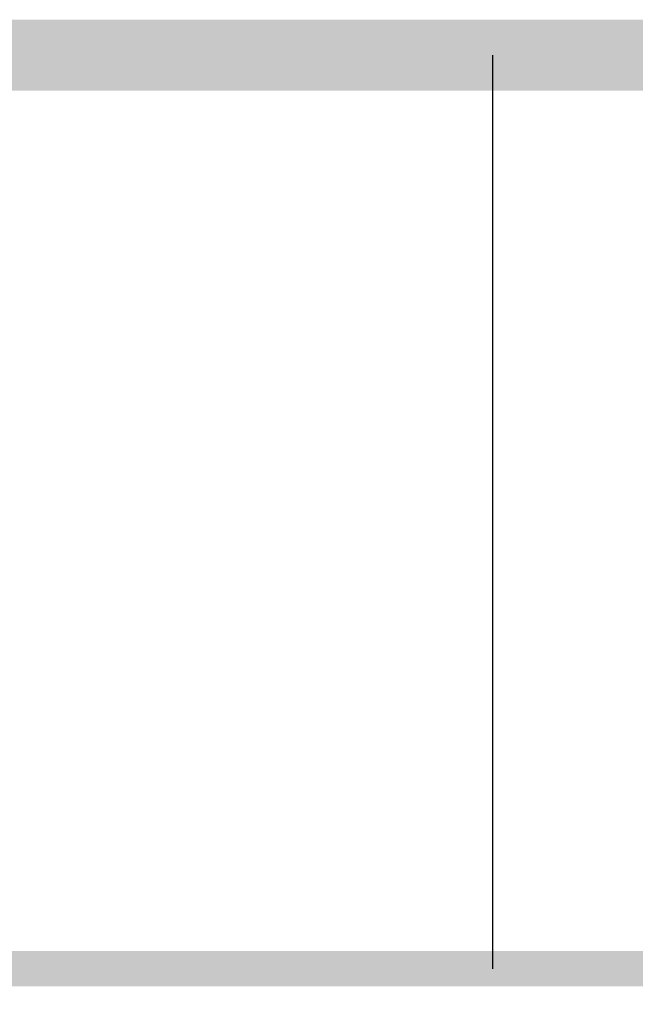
# Model space of a CAD drawing. Extents: x -2 to 113, y -136 to 16.
# Tile 338 of 541: x 20.47 to 22.26, y 7.49 to 10.35. Entities that reach past the tile are written whole.
import ezdxf

# ---------------------------------------------------------------- set-up
doc = ezdxf.new("R2010")
doc.units = 0
doc.header["$MEASUREMENT"] = 0
doc.linetypes.add('SOLID', pattern=[0])
doc.layers.get('0').update_dxf_attribs({"linetype": 'SOLID'})
for name, color, linetype in [('1', 7, 'SOLID'), ('10', 7, 'SOLID'), ('11', 7, 'SOLID'), ('12', 7, 'SOLID'), ('13', 7, 'SOLID'), ('14', 7, 'SOLID'), ('15', 7, 'SOLID'), ('16', 7, 'SOLID'), ('17', 7, 'SOLID'), ('18', 7, 'SOLID'), ('19', 7, 'SOLID'), ('2', 7, 'SOLID'), ('20', 7, 'SOLID'), ('21', 7, 'SOLID'), ('22', 7, 'SOLID'), ('23', 7, 'SOLID'), ('24', 7, 'SOLID'), ('25', 7, 'SOLID'), ('26', 7, 'SOLID'), ('27', 7, 'SOLID'), ('28', 7, 'SOLID'), ('29', 7, 'SOLID'), ('3', 7, 'SOLID'), ('30', 7, 'SOLID'), ('31', 7, 'SOLID'), ('32', 7, 'SOLID'), ('33', 7, 'SOLID'), ('34', 7, 'SOLID'), ('35', 7, 'SOLID'), ('36', 7, 'SOLID'), ('37', 7, 'SOLID'), ('38', 7, 'SOLID'), ('39', 7, 'SOLID'), ('4', 7, 'SOLID'), ('40', 7, 'SOLID'), ('41', 7, 'SOLID'), ('42', 7, 'SOLID'), ('43', 7, 'SOLID'), ('44', 7, 'SOLID'), ('45', 7, 'SOLID'), ('46', 7, 'SOLID'), ('47', 7, 'SOLID'), ('48', 7, 'SOLID'), ('49', 7, 'SOLID'), ('5', 7, 'SOLID'), ('50', 7, 'SOLID'), ('51', 7, 'SOLID'), ('52', 7, 'SOLID'), ('53', 7, 'SOLID'), ('54', 7, 'SOLID'), ('55', 7, 'SOLID'), ('56', 7, 'SOLID'), ('57', 7, 'SOLID'), ('58', 7, 'SOLID'), ('59', 7, 'SOLID'), ('6', 7, 'SOLID'), ('60', 7, 'SOLID'), ('61', 7, 'SOLID'), ('62', 7, 'SOLID'), ('63', 7, 'SOLID'), ('64', 7, 'SOLID'), ('65', 7, 'SOLID'), ('66', 7, 'SOLID'), ('67', 7, 'SOLID'), ('68', 7, 'SOLID'), ('7', 7, 'SOLID'), ('8', 7, 'SOLID'), ('9', 7, 'SOLID')]:
    doc.layers.add(name, color=color, linetype=linetype)

msp = doc.modelspace()

# ---------------------------------------------------------------- linework, layer by layer
at = {"color": 7, "linetype": 'SOLID'}
for points, const_width in [([(-0.2175, -125.6385), (111.5472, -125.6385), (111.5472, 10.2438), (-0.2175, 10.2438), (-0.2175, -125.6385)], 0.2059), ([(-0.2175, 7.5968), (111.5472, 7.5968)], 0.1029)]:
    msp.add_lwpolyline(points, dxfattribs=dict(at, const_width=const_width))
msp.add_lwpolyline([(21.8413, 10.2438), (21.8413, 7.5968)], dxfattribs=at)
at = {"layer": '1', "color": 7, "linetype": 'SOLID'}
for points, const_width in [([(-0.2175, -125.6385), (111.5472, -125.6385), (111.5472, 10.2438), (-0.2175, 10.2438), (-0.2175, -125.6385)], 0.2059), ([(-0.2175, 7.5968), (111.5472, 7.5968)], 0.1029)]:
    msp.add_lwpolyline(points, dxfattribs=dict(at, const_width=const_width))
msp.add_lwpolyline([(21.8413, 10.2438), (21.8413, 7.5968)], dxfattribs=at)
at = {"layer": '10', "color": 7, "linetype": 'SOLID'}
for points, const_width in [([(-0.2175, -125.6385), (111.5472, -125.6385), (111.5472, 10.2438), (-0.2175, 10.2438), (-0.2175, -125.6385)], 0.2059), ([(-0.2175, 7.5968), (111.5472, 7.5968)], 0.1029)]:
    msp.add_lwpolyline(points, dxfattribs=dict(at, const_width=const_width))
msp.add_lwpolyline([(21.8413, 10.2438), (21.8413, 7.5968)], dxfattribs=at)
at = {"layer": '11', "color": 7, "linetype": 'SOLID'}
for points, const_width in [([(-0.2175, -125.6385), (111.5472, -125.6385), (111.5472, 10.2438), (-0.2175, 10.2438), (-0.2175, -125.6385)], 0.2059), ([(-0.2175, 7.5968), (111.5472, 7.5968)], 0.1029)]:
    msp.add_lwpolyline(points, dxfattribs=dict(at, const_width=const_width))
msp.add_lwpolyline([(21.8413, 10.2438), (21.8413, 7.5968)], dxfattribs=at)
at = {"layer": '12', "color": 7, "linetype": 'SOLID'}
for points, const_width in [([(-0.2175, -125.6385), (111.5472, -125.6385), (111.5472, 10.2438), (-0.2175, 10.2438), (-0.2175, -125.6385)], 0.2059), ([(-0.2175, 7.5968), (111.5472, 7.5968)], 0.1029)]:
    msp.add_lwpolyline(points, dxfattribs=dict(at, const_width=const_width))
msp.add_lwpolyline([(21.8413, 10.2438), (21.8413, 7.5968)], dxfattribs=at)
at = {"layer": '13', "color": 7, "linetype": 'SOLID'}
for points, const_width in [([(-0.2175, -125.6385), (111.5472, -125.6385), (111.5472, 10.2438), (-0.2175, 10.2438), (-0.2175, -125.6385)], 0.2059), ([(-0.2175, 7.5968), (111.5472, 7.5968)], 0.1029)]:
    msp.add_lwpolyline(points, dxfattribs=dict(at, const_width=const_width))
msp.add_lwpolyline([(21.8413, 10.2438), (21.8413, 7.5968)], dxfattribs=at)
at = {"layer": '14', "color": 7, "linetype": 'SOLID'}
for points, const_width in [([(-0.2175, -125.6385), (111.5472, -125.6385), (111.5472, 10.2438), (-0.2175, 10.2438), (-0.2175, -125.6385)], 0.2059), ([(-0.2175, 7.5968), (111.5472, 7.5968)], 0.1029)]:
    msp.add_lwpolyline(points, dxfattribs=dict(at, const_width=const_width))
msp.add_lwpolyline([(21.8413, 10.2438), (21.8413, 7.5968)], dxfattribs=at)
at = {"layer": '15', "color": 7, "linetype": 'SOLID'}
for points, const_width in [([(-0.2175, -125.6385), (111.5472, -125.6385), (111.5472, 10.2438), (-0.2175, 10.2438), (-0.2175, -125.6385)], 0.2059), ([(-0.2175, 7.5968), (111.5472, 7.5968)], 0.1029)]:
    msp.add_lwpolyline(points, dxfattribs=dict(at, const_width=const_width))
msp.add_lwpolyline([(21.8413, 10.2438), (21.8413, 7.5968)], dxfattribs=at)
at = {"layer": '16', "color": 7, "linetype": 'SOLID'}
for points, const_width in [([(-0.2175, -125.6385), (111.5472, -125.6385), (111.5472, 10.2438), (-0.2175, 10.2438), (-0.2175, -125.6385)], 0.2059), ([(-0.2175, 7.5968), (111.5472, 7.5968)], 0.1029)]:
    msp.add_lwpolyline(points, dxfattribs=dict(at, const_width=const_width))
msp.add_lwpolyline([(21.8413, 10.2438), (21.8413, 7.5968)], dxfattribs=at)
at = {"layer": '17', "color": 7, "linetype": 'SOLID'}
for points, const_width in [([(-0.2175, -125.6385), (111.5472, -125.6385), (111.5472, 10.2438), (-0.2175, 10.2438), (-0.2175, -125.6385)], 0.2059), ([(-0.2175, 7.5968), (111.5472, 7.5968)], 0.1029)]:
    msp.add_lwpolyline(points, dxfattribs=dict(at, const_width=const_width))
msp.add_lwpolyline([(21.8413, 10.2438), (21.8413, 7.5968)], dxfattribs=at)
at = {"layer": '18', "color": 7, "linetype": 'SOLID'}
for points, const_width in [([(-0.2175, -125.6385), (111.5472, -125.6385), (111.5472, 10.2438), (-0.2175, 10.2438), (-0.2175, -125.6385)], 0.2059), ([(-0.2175, 7.5968), (111.5472, 7.5968)], 0.1029)]:
    msp.add_lwpolyline(points, dxfattribs=dict(at, const_width=const_width))
msp.add_lwpolyline([(21.8413, 10.2438), (21.8413, 7.5968)], dxfattribs=at)
at = {"layer": '19', "color": 7, "linetype": 'SOLID'}
for points, const_width in [([(-0.2175, -125.6385), (111.5472, -125.6385), (111.5472, 10.2438), (-0.2175, 10.2438), (-0.2175, -125.6385)], 0.2059), ([(-0.2175, 7.5968), (111.5472, 7.5968)], 0.1029)]:
    msp.add_lwpolyline(points, dxfattribs=dict(at, const_width=const_width))
msp.add_lwpolyline([(21.8413, 10.2438), (21.8413, 7.5968)], dxfattribs=at)
at = {"layer": '2', "color": 7, "linetype": 'SOLID'}
for points, const_width in [([(-0.2175, -125.6385), (111.5472, -125.6385), (111.5472, 10.2438), (-0.2175, 10.2438), (-0.2175, -125.6385)], 0.2059), ([(-0.2175, 7.5968), (111.5472, 7.5968)], 0.1029)]:
    msp.add_lwpolyline(points, dxfattribs=dict(at, const_width=const_width))
msp.add_lwpolyline([(21.8413, 10.2438), (21.8413, 7.5968)], dxfattribs=at)
at = {"layer": '20', "color": 7, "linetype": 'SOLID'}
for points, const_width in [([(-0.2175, -125.6385), (111.5472, -125.6385), (111.5472, 10.2438), (-0.2175, 10.2438), (-0.2175, -125.6385)], 0.2059), ([(-0.2175, 7.5968), (111.5472, 7.5968)], 0.1029)]:
    msp.add_lwpolyline(points, dxfattribs=dict(at, const_width=const_width))
msp.add_lwpolyline([(21.8413, 10.2438), (21.8413, 7.5968)], dxfattribs=at)
at = {"layer": '21', "color": 7, "linetype": 'SOLID'}
for points, const_width in [([(-0.2175, -125.6385), (111.5472, -125.6385), (111.5472, 10.2438), (-0.2175, 10.2438), (-0.2175, -125.6385)], 0.2059), ([(-0.2175, 7.5968), (111.5472, 7.5968)], 0.1029)]:
    msp.add_lwpolyline(points, dxfattribs=dict(at, const_width=const_width))
msp.add_lwpolyline([(21.8413, 10.2438), (21.8413, 7.5968)], dxfattribs=at)
at = {"layer": '22', "color": 7, "linetype": 'SOLID'}
for points, const_width in [([(-0.2175, -125.6385), (111.5472, -125.6385), (111.5472, 10.2438), (-0.2175, 10.2438), (-0.2175, -125.6385)], 0.2059), ([(-0.2175, 7.5968), (111.5472, 7.5968)], 0.1029)]:
    msp.add_lwpolyline(points, dxfattribs=dict(at, const_width=const_width))
msp.add_lwpolyline([(21.8413, 10.2438), (21.8413, 7.5968)], dxfattribs=at)
at = {"layer": '23', "color": 7, "linetype": 'SOLID'}
for points, const_width in [([(-0.2175, -125.6385), (111.5472, -125.6385), (111.5472, 10.2438), (-0.2175, 10.2438), (-0.2175, -125.6385)], 0.2059), ([(-0.2175, 7.5968), (111.5472, 7.5968)], 0.1029)]:
    msp.add_lwpolyline(points, dxfattribs=dict(at, const_width=const_width))
msp.add_lwpolyline([(21.8413, 10.2438), (21.8413, 7.5968)], dxfattribs=at)
at = {"layer": '24', "color": 7, "linetype": 'SOLID'}
for points, const_width in [([(-0.2175, -125.6385), (111.5472, -125.6385), (111.5472, 10.2438), (-0.2175, 10.2438), (-0.2175, -125.6385)], 0.2059), ([(-0.2175, 7.5968), (111.5472, 7.5968)], 0.1029)]:
    msp.add_lwpolyline(points, dxfattribs=dict(at, const_width=const_width))
msp.add_lwpolyline([(21.8413, 10.2438), (21.8413, 7.5968)], dxfattribs=at)
at = {"layer": '25', "color": 7, "linetype": 'SOLID'}
for points, const_width in [([(-0.2175, -125.6385), (111.5472, -125.6385), (111.5472, 10.2438), (-0.2175, 10.2438), (-0.2175, -125.6385)], 0.2059), ([(-0.2175, 7.5968), (111.5472, 7.5968)], 0.1029)]:
    msp.add_lwpolyline(points, dxfattribs=dict(at, const_width=const_width))
msp.add_lwpolyline([(21.8413, 10.2438), (21.8413, 7.5968)], dxfattribs=at)
at = {"layer": '26', "color": 7, "linetype": 'SOLID'}
for points, const_width in [([(-0.2175, -125.6385), (111.5472, -125.6385), (111.5472, 10.2438), (-0.2175, 10.2438), (-0.2175, -125.6385)], 0.2059), ([(-0.2175, 7.5968), (111.5472, 7.5968)], 0.1029)]:
    msp.add_lwpolyline(points, dxfattribs=dict(at, const_width=const_width))
msp.add_lwpolyline([(21.8413, 10.2438), (21.8413, 7.5968)], dxfattribs=at)
at = {"layer": '27', "color": 7, "linetype": 'SOLID'}
for points, const_width in [([(-0.2175, -125.6385), (111.5472, -125.6385), (111.5472, 10.2438), (-0.2175, 10.2438), (-0.2175, -125.6385)], 0.2059), ([(-0.2175, 7.5968), (111.5472, 7.5968)], 0.1029)]:
    msp.add_lwpolyline(points, dxfattribs=dict(at, const_width=const_width))
msp.add_lwpolyline([(21.8413, 10.2438), (21.8413, 7.5968)], dxfattribs=at)
at = {"layer": '28', "color": 7, "linetype": 'SOLID'}
for points, const_width in [([(-0.2175, -125.6385), (111.5472, -125.6385), (111.5472, 10.2438), (-0.2175, 10.2438), (-0.2175, -125.6385)], 0.2059), ([(-0.2175, 7.5968), (111.5472, 7.5968)], 0.1029)]:
    msp.add_lwpolyline(points, dxfattribs=dict(at, const_width=const_width))
msp.add_lwpolyline([(21.8413, 10.2438), (21.8413, 7.5968)], dxfattribs=at)
at = {"layer": '29', "color": 7, "linetype": 'SOLID'}
for points, const_width in [([(-0.2175, -125.6385), (111.5472, -125.6385), (111.5472, 10.2438), (-0.2175, 10.2438), (-0.2175, -125.6385)], 0.2059), ([(-0.2175, 7.5968), (111.5472, 7.5968)], 0.1029)]:
    msp.add_lwpolyline(points, dxfattribs=dict(at, const_width=const_width))
msp.add_lwpolyline([(21.8413, 10.2438), (21.8413, 7.5968)], dxfattribs=at)
at = {"layer": '3', "color": 7, "linetype": 'SOLID'}
for points, const_width in [([(-0.2175, -125.6385), (111.5472, -125.6385), (111.5472, 10.2438), (-0.2175, 10.2438), (-0.2175, -125.6385)], 0.2059), ([(-0.2175, 7.5968), (111.5472, 7.5968)], 0.1029)]:
    msp.add_lwpolyline(points, dxfattribs=dict(at, const_width=const_width))
msp.add_lwpolyline([(21.8413, 10.2438), (21.8413, 7.5968)], dxfattribs=at)
at = {"layer": '30', "color": 7, "linetype": 'SOLID'}
for points, const_width in [([(-0.2175, -125.6385), (111.5472, -125.6385), (111.5472, 10.2438), (-0.2175, 10.2438), (-0.2175, -125.6385)], 0.2059), ([(-0.2175, 7.5968), (111.5472, 7.5968)], 0.1029)]:
    msp.add_lwpolyline(points, dxfattribs=dict(at, const_width=const_width))
msp.add_lwpolyline([(21.8413, 10.2438), (21.8413, 7.5968)], dxfattribs=at)
at = {"layer": '31', "color": 7, "linetype": 'SOLID'}
for points, const_width in [([(-0.2175, -125.6385), (111.5472, -125.6385), (111.5472, 10.2438), (-0.2175, 10.2438), (-0.2175, -125.6385)], 0.2059), ([(-0.2175, 7.5968), (111.5472, 7.5968)], 0.1029)]:
    msp.add_lwpolyline(points, dxfattribs=dict(at, const_width=const_width))
msp.add_lwpolyline([(21.8413, 10.2438), (21.8413, 7.5968)], dxfattribs=at)
at = {"layer": '32', "color": 7, "linetype": 'SOLID'}
for points, const_width in [([(-0.2175, -125.6385), (111.5472, -125.6385), (111.5472, 10.2438), (-0.2175, 10.2438), (-0.2175, -125.6385)], 0.2059), ([(-0.2175, 7.5968), (111.5472, 7.5968)], 0.1029)]:
    msp.add_lwpolyline(points, dxfattribs=dict(at, const_width=const_width))
msp.add_lwpolyline([(21.8413, 10.2438), (21.8413, 7.5968)], dxfattribs=at)
at = {"layer": '33', "color": 7, "linetype": 'SOLID'}
for points, const_width in [([(-0.2175, -125.6385), (111.5472, -125.6385), (111.5472, 10.2438), (-0.2175, 10.2438), (-0.2175, -125.6385)], 0.2059), ([(-0.2175, 7.5968), (111.5472, 7.5968)], 0.1029)]:
    msp.add_lwpolyline(points, dxfattribs=dict(at, const_width=const_width))
msp.add_lwpolyline([(21.8413, 10.2438), (21.8413, 7.5968)], dxfattribs=at)
at = {"layer": '34', "color": 7, "linetype": 'SOLID'}
for points, const_width in [([(-0.2175, -125.6385), (111.5472, -125.6385), (111.5472, 10.2438), (-0.2175, 10.2438), (-0.2175, -125.6385)], 0.2059), ([(-0.2175, 7.5968), (111.5472, 7.5968)], 0.1029)]:
    msp.add_lwpolyline(points, dxfattribs=dict(at, const_width=const_width))
msp.add_lwpolyline([(21.8413, 10.2438), (21.8413, 7.5968)], dxfattribs=at)
at = {"layer": '35', "color": 7, "linetype": 'SOLID'}
for points, const_width in [([(-0.2175, -125.6385), (111.5472, -125.6385), (111.5472, 10.2438), (-0.2175, 10.2438), (-0.2175, -125.6385)], 0.2059), ([(-0.2175, 7.5968), (111.5472, 7.5968)], 0.1029)]:
    msp.add_lwpolyline(points, dxfattribs=dict(at, const_width=const_width))
msp.add_lwpolyline([(21.8413, 10.2438), (21.8413, 7.5968)], dxfattribs=at)
at = {"layer": '36', "color": 7, "linetype": 'SOLID'}
for points, const_width in [([(-0.2175, -125.6385), (111.5472, -125.6385), (111.5472, 10.2438), (-0.2175, 10.2438), (-0.2175, -125.6385)], 0.2059), ([(-0.2175, 7.5968), (111.5472, 7.5968)], 0.1029)]:
    msp.add_lwpolyline(points, dxfattribs=dict(at, const_width=const_width))
msp.add_lwpolyline([(21.8413, 10.2438), (21.8413, 7.5968)], dxfattribs=at)
at = {"layer": '37', "color": 7, "linetype": 'SOLID'}
for points, const_width in [([(-0.2175, -125.6385), (111.5472, -125.6385), (111.5472, 10.2438), (-0.2175, 10.2438), (-0.2175, -125.6385)], 0.2059), ([(-0.2175, 7.5968), (111.5472, 7.5968)], 0.1029)]:
    msp.add_lwpolyline(points, dxfattribs=dict(at, const_width=const_width))
msp.add_lwpolyline([(21.8413, 10.2438), (21.8413, 7.5968)], dxfattribs=at)
at = {"layer": '38', "color": 7, "linetype": 'SOLID'}
for points, const_width in [([(-0.2175, -125.6385), (111.5472, -125.6385), (111.5472, 10.2438), (-0.2175, 10.2438), (-0.2175, -125.6385)], 0.2059), ([(-0.2175, 7.5968), (111.5472, 7.5968)], 0.1029)]:
    msp.add_lwpolyline(points, dxfattribs=dict(at, const_width=const_width))
msp.add_lwpolyline([(21.8413, 10.2438), (21.8413, 7.5968)], dxfattribs=at)
at = {"layer": '39', "color": 7, "linetype": 'SOLID'}
for points, const_width in [([(-0.2175, -125.6385), (111.5472, -125.6385), (111.5472, 10.2438), (-0.2175, 10.2438), (-0.2175, -125.6385)], 0.2059), ([(-0.2175, 7.5968), (111.5472, 7.5968)], 0.1029)]:
    msp.add_lwpolyline(points, dxfattribs=dict(at, const_width=const_width))
msp.add_lwpolyline([(21.8413, 10.2438), (21.8413, 7.5968)], dxfattribs=at)
at = {"layer": '4', "color": 7, "linetype": 'SOLID'}
for points, const_width in [([(-0.2175, -125.6385), (111.5472, -125.6385), (111.5472, 10.2438), (-0.2175, 10.2438), (-0.2175, -125.6385)], 0.2059), ([(-0.2175, 7.5968), (111.5472, 7.5968)], 0.1029)]:
    msp.add_lwpolyline(points, dxfattribs=dict(at, const_width=const_width))
msp.add_lwpolyline([(21.8413, 10.2438), (21.8413, 7.5968)], dxfattribs=at)
at = {"layer": '40', "color": 7, "linetype": 'SOLID'}
for points, const_width in [([(-0.2175, -125.6385), (111.5472, -125.6385), (111.5472, 10.2438), (-0.2175, 10.2438), (-0.2175, -125.6385)], 0.2059), ([(-0.2175, 7.5968), (111.5472, 7.5968)], 0.1029)]:
    msp.add_lwpolyline(points, dxfattribs=dict(at, const_width=const_width))
msp.add_lwpolyline([(21.8413, 10.2438), (21.8413, 7.5968)], dxfattribs=at)
at = {"layer": '41', "color": 7, "linetype": 'SOLID'}
for points, const_width in [([(-0.2175, -125.6385), (111.5472, -125.6385), (111.5472, 10.2438), (-0.2175, 10.2438), (-0.2175, -125.6385)], 0.2059), ([(-0.2175, 7.5968), (111.5472, 7.5968)], 0.1029)]:
    msp.add_lwpolyline(points, dxfattribs=dict(at, const_width=const_width))
msp.add_lwpolyline([(21.8413, 10.2438), (21.8413, 7.5968)], dxfattribs=at)
at = {"layer": '42', "color": 7, "linetype": 'SOLID'}
for points, const_width in [([(-0.2175, -125.6385), (111.5472, -125.6385), (111.5472, 10.2438), (-0.2175, 10.2438), (-0.2175, -125.6385)], 0.2059), ([(-0.2175, 7.5968), (111.5472, 7.5968)], 0.1029)]:
    msp.add_lwpolyline(points, dxfattribs=dict(at, const_width=const_width))
msp.add_lwpolyline([(21.8413, 10.2438), (21.8413, 7.5968)], dxfattribs=at)
at = {"layer": '43', "color": 7, "linetype": 'SOLID'}
for points, const_width in [([(-0.2175, -125.6385), (111.5472, -125.6385), (111.5472, 10.2438), (-0.2175, 10.2438), (-0.2175, -125.6385)], 0.2059), ([(-0.2175, 7.5968), (111.5472, 7.5968)], 0.1029)]:
    msp.add_lwpolyline(points, dxfattribs=dict(at, const_width=const_width))
msp.add_lwpolyline([(21.8413, 10.2438), (21.8413, 7.5968)], dxfattribs=at)
at = {"layer": '44', "color": 7, "linetype": 'SOLID'}
for points, const_width in [([(-0.2175, -125.6385), (111.5472, -125.6385), (111.5472, 10.2438), (-0.2175, 10.2438), (-0.2175, -125.6385)], 0.2059), ([(-0.2175, 7.5968), (111.5472, 7.5968)], 0.1029)]:
    msp.add_lwpolyline(points, dxfattribs=dict(at, const_width=const_width))
msp.add_lwpolyline([(21.8413, 10.2438), (21.8413, 7.5968)], dxfattribs=at)
at = {"layer": '45', "color": 7, "linetype": 'SOLID'}
for points, const_width in [([(-0.2175, -125.6385), (111.5472, -125.6385), (111.5472, 10.2438), (-0.2175, 10.2438), (-0.2175, -125.6385)], 0.2059), ([(-0.2175, 7.5968), (111.5472, 7.5968)], 0.1029)]:
    msp.add_lwpolyline(points, dxfattribs=dict(at, const_width=const_width))
msp.add_lwpolyline([(21.8413, 10.2438), (21.8413, 7.5968)], dxfattribs=at)
at = {"layer": '46', "color": 7, "linetype": 'SOLID'}
for points, const_width in [([(-0.2175, -125.6385), (111.5472, -125.6385), (111.5472, 10.2438), (-0.2175, 10.2438), (-0.2175, -125.6385)], 0.2059), ([(-0.2175, 7.5968), (111.5472, 7.5968)], 0.1029)]:
    msp.add_lwpolyline(points, dxfattribs=dict(at, const_width=const_width))
msp.add_lwpolyline([(21.8413, 10.2438), (21.8413, 7.5968)], dxfattribs=at)
at = {"layer": '47', "color": 7, "linetype": 'SOLID'}
for points, const_width in [([(-0.2175, -125.6385), (111.5472, -125.6385), (111.5472, 10.2438), (-0.2175, 10.2438), (-0.2175, -125.6385)], 0.2059), ([(-0.2175, 7.5968), (111.5472, 7.5968)], 0.1029)]:
    msp.add_lwpolyline(points, dxfattribs=dict(at, const_width=const_width))
msp.add_lwpolyline([(21.8413, 10.2438), (21.8413, 7.5968)], dxfattribs=at)
at = {"layer": '48', "color": 7, "linetype": 'SOLID'}
for points, const_width in [([(-0.2175, -125.6385), (111.5472, -125.6385), (111.5472, 10.2438), (-0.2175, 10.2438), (-0.2175, -125.6385)], 0.2059), ([(-0.2175, 7.5968), (111.5472, 7.5968)], 0.1029)]:
    msp.add_lwpolyline(points, dxfattribs=dict(at, const_width=const_width))
msp.add_lwpolyline([(21.8413, 10.2438), (21.8413, 7.5968)], dxfattribs=at)
at = {"layer": '49', "color": 7, "linetype": 'SOLID'}
for points, const_width in [([(-0.2175, -125.6385), (111.5472, -125.6385), (111.5472, 10.2438), (-0.2175, 10.2438), (-0.2175, -125.6385)], 0.2059), ([(-0.2175, 7.5968), (111.5472, 7.5968)], 0.1029)]:
    msp.add_lwpolyline(points, dxfattribs=dict(at, const_width=const_width))
msp.add_lwpolyline([(21.8413, 10.2438), (21.8413, 7.5968)], dxfattribs=at)
at = {"layer": '5', "color": 7, "linetype": 'SOLID'}
for points, const_width in [([(-0.2175, -125.6385), (111.5472, -125.6385), (111.5472, 10.2438), (-0.2175, 10.2438), (-0.2175, -125.6385)], 0.2059), ([(-0.2175, 7.5968), (111.5472, 7.5968)], 0.1029)]:
    msp.add_lwpolyline(points, dxfattribs=dict(at, const_width=const_width))
msp.add_lwpolyline([(21.8413, 10.2438), (21.8413, 7.5968)], dxfattribs=at)
at = {"layer": '50', "color": 7, "linetype": 'SOLID'}
for points, const_width in [([(-0.2175, -125.6385), (111.5472, -125.6385), (111.5472, 10.2438), (-0.2175, 10.2438), (-0.2175, -125.6385)], 0.2059), ([(-0.2175, 7.5968), (111.5472, 7.5968)], 0.1029)]:
    msp.add_lwpolyline(points, dxfattribs=dict(at, const_width=const_width))
msp.add_lwpolyline([(21.8413, 10.2438), (21.8413, 7.5968)], dxfattribs=at)
at = {"layer": '51', "color": 7, "linetype": 'SOLID'}
for points, const_width in [([(-0.2175, -125.6385), (111.5472, -125.6385), (111.5472, 10.2438), (-0.2175, 10.2438), (-0.2175, -125.6385)], 0.2059), ([(-0.2175, 7.5968), (111.5472, 7.5968)], 0.1029)]:
    msp.add_lwpolyline(points, dxfattribs=dict(at, const_width=const_width))
msp.add_lwpolyline([(21.8413, 10.2438), (21.8413, 7.5968)], dxfattribs=at)
at = {"layer": '52', "color": 7, "linetype": 'SOLID'}
for points, const_width in [([(-0.2175, -125.6385), (111.5472, -125.6385), (111.5472, 10.2438), (-0.2175, 10.2438), (-0.2175, -125.6385)], 0.2059), ([(-0.2175, 7.5968), (111.5472, 7.5968)], 0.1029)]:
    msp.add_lwpolyline(points, dxfattribs=dict(at, const_width=const_width))
msp.add_lwpolyline([(21.8413, 10.2438), (21.8413, 7.5968)], dxfattribs=at)
at = {"layer": '53', "color": 7, "linetype": 'SOLID'}
for points, const_width in [([(-0.2175, -125.6385), (111.5472, -125.6385), (111.5472, 10.2438), (-0.2175, 10.2438), (-0.2175, -125.6385)], 0.2059), ([(-0.2175, 7.5968), (111.5472, 7.5968)], 0.1029)]:
    msp.add_lwpolyline(points, dxfattribs=dict(at, const_width=const_width))
msp.add_lwpolyline([(21.8413, 10.2438), (21.8413, 7.5968)], dxfattribs=at)
at = {"layer": '54', "color": 7, "linetype": 'SOLID'}
for points, const_width in [([(-0.2175, -125.6385), (111.5472, -125.6385), (111.5472, 10.2438), (-0.2175, 10.2438), (-0.2175, -125.6385)], 0.2059), ([(-0.2175, 7.5968), (111.5472, 7.5968)], 0.1029)]:
    msp.add_lwpolyline(points, dxfattribs=dict(at, const_width=const_width))
msp.add_lwpolyline([(21.8413, 10.2438), (21.8413, 7.5968)], dxfattribs=at)
at = {"layer": '55', "color": 7, "linetype": 'SOLID'}
for points, const_width in [([(-0.2175, -125.6385), (111.5472, -125.6385), (111.5472, 10.2438), (-0.2175, 10.2438), (-0.2175, -125.6385)], 0.2059), ([(-0.2175, 7.5968), (111.5472, 7.5968)], 0.1029)]:
    msp.add_lwpolyline(points, dxfattribs=dict(at, const_width=const_width))
msp.add_lwpolyline([(21.8413, 10.2438), (21.8413, 7.5968)], dxfattribs=at)
at = {"layer": '56', "color": 7, "linetype": 'SOLID'}
for points, const_width in [([(-0.2175, -125.6385), (111.5472, -125.6385), (111.5472, 10.2438), (-0.2175, 10.2438), (-0.2175, -125.6385)], 0.2059), ([(-0.2175, 7.5968), (111.5472, 7.5968)], 0.1029)]:
    msp.add_lwpolyline(points, dxfattribs=dict(at, const_width=const_width))
msp.add_lwpolyline([(21.8413, 10.2438), (21.8413, 7.5968)], dxfattribs=at)
at = {"layer": '57', "color": 7, "linetype": 'SOLID'}
for points, const_width in [([(-0.2175, -125.6385), (111.5472, -125.6385), (111.5472, 10.2438), (-0.2175, 10.2438), (-0.2175, -125.6385)], 0.2059), ([(-0.2175, 7.5968), (111.5472, 7.5968)], 0.1029)]:
    msp.add_lwpolyline(points, dxfattribs=dict(at, const_width=const_width))
msp.add_lwpolyline([(21.8413, 10.2438), (21.8413, 7.5968)], dxfattribs=at)
at = {"layer": '58', "color": 7, "linetype": 'SOLID'}
for points, const_width in [([(-0.2175, -125.6385), (111.5472, -125.6385), (111.5472, 10.2438), (-0.2175, 10.2438), (-0.2175, -125.6385)], 0.2059), ([(-0.2175, 7.5968), (111.5472, 7.5968)], 0.1029)]:
    msp.add_lwpolyline(points, dxfattribs=dict(at, const_width=const_width))
msp.add_lwpolyline([(21.8413, 10.2438), (21.8413, 7.5968)], dxfattribs=at)
at = {"layer": '59', "color": 7, "linetype": 'SOLID'}
for points, const_width in [([(-0.2175, -125.6385), (111.5472, -125.6385), (111.5472, 10.2438), (-0.2175, 10.2438), (-0.2175, -125.6385)], 0.2059), ([(-0.2175, 7.5968), (111.5472, 7.5968)], 0.1029)]:
    msp.add_lwpolyline(points, dxfattribs=dict(at, const_width=const_width))
msp.add_lwpolyline([(21.8413, 10.2438), (21.8413, 7.5968)], dxfattribs=at)
at = {"layer": '6', "color": 7, "linetype": 'SOLID'}
for points, const_width in [([(-0.2175, -125.6385), (111.5472, -125.6385), (111.5472, 10.2438), (-0.2175, 10.2438), (-0.2175, -125.6385)], 0.2059), ([(-0.2175, 7.5968), (111.5472, 7.5968)], 0.1029)]:
    msp.add_lwpolyline(points, dxfattribs=dict(at, const_width=const_width))
msp.add_lwpolyline([(21.8413, 10.2438), (21.8413, 7.5968)], dxfattribs=at)
at = {"layer": '60', "color": 7, "linetype": 'SOLID'}
for points, const_width in [([(-0.2175, -125.6385), (111.5472, -125.6385), (111.5472, 10.2438), (-0.2175, 10.2438), (-0.2175, -125.6385)], 0.2059), ([(-0.2175, 7.5968), (111.5472, 7.5968)], 0.1029)]:
    msp.add_lwpolyline(points, dxfattribs=dict(at, const_width=const_width))
msp.add_lwpolyline([(21.8413, 10.2438), (21.8413, 7.5968)], dxfattribs=at)
at = {"layer": '61', "color": 7, "linetype": 'SOLID'}
for points, const_width in [([(-0.2175, -125.6385), (111.5472, -125.6385), (111.5472, 10.2438), (-0.2175, 10.2438), (-0.2175, -125.6385)], 0.2059), ([(-0.2175, 7.5968), (111.5472, 7.5968)], 0.1029)]:
    msp.add_lwpolyline(points, dxfattribs=dict(at, const_width=const_width))
msp.add_lwpolyline([(21.8413, 10.2438), (21.8413, 7.5968)], dxfattribs=at)
at = {"layer": '62', "color": 7, "linetype": 'SOLID'}
for points, const_width in [([(-0.2175, -125.6385), (111.5472, -125.6385), (111.5472, 10.2438), (-0.2175, 10.2438), (-0.2175, -125.6385)], 0.2059), ([(-0.2175, 7.5968), (111.5472, 7.5968)], 0.1029)]:
    msp.add_lwpolyline(points, dxfattribs=dict(at, const_width=const_width))
msp.add_lwpolyline([(21.8413, 10.2438), (21.8413, 7.5968)], dxfattribs=at)
at = {"layer": '63', "color": 7, "linetype": 'SOLID'}
for points, const_width in [([(-0.2175, -125.6385), (111.5472, -125.6385), (111.5472, 10.2438), (-0.2175, 10.2438), (-0.2175, -125.6385)], 0.2059), ([(-0.2175, 7.5968), (111.5472, 7.5968)], 0.1029)]:
    msp.add_lwpolyline(points, dxfattribs=dict(at, const_width=const_width))
msp.add_lwpolyline([(21.8413, 10.2438), (21.8413, 7.5968)], dxfattribs=at)
at = {"layer": '64', "color": 7, "linetype": 'SOLID'}
for points, const_width in [([(-0.2175, -125.6385), (111.5472, -125.6385), (111.5472, 10.2438), (-0.2175, 10.2438), (-0.2175, -125.6385)], 0.2059), ([(-0.2175, 7.5968), (111.5472, 7.5968)], 0.1029)]:
    msp.add_lwpolyline(points, dxfattribs=dict(at, const_width=const_width))
msp.add_lwpolyline([(21.8413, 10.2438), (21.8413, 7.5968)], dxfattribs=at)
at = {"layer": '65', "color": 7, "linetype": 'SOLID'}
for points, const_width in [([(-0.2175, -125.6385), (111.5472, -125.6385), (111.5472, 10.2438), (-0.2175, 10.2438), (-0.2175, -125.6385)], 0.2059), ([(-0.2175, 7.5968), (111.5472, 7.5968)], 0.1029)]:
    msp.add_lwpolyline(points, dxfattribs=dict(at, const_width=const_width))
msp.add_lwpolyline([(21.8413, 10.2438), (21.8413, 7.5968)], dxfattribs=at)
at = {"layer": '66', "color": 7, "linetype": 'SOLID'}
for points, const_width in [([(-0.2175, -125.6385), (111.5472, -125.6385), (111.5472, 10.2438), (-0.2175, 10.2438), (-0.2175, -125.6385)], 0.2059), ([(-0.2175, 7.5968), (111.5472, 7.5968)], 0.1029)]:
    msp.add_lwpolyline(points, dxfattribs=dict(at, const_width=const_width))
msp.add_lwpolyline([(21.8413, 10.2438), (21.8413, 7.5968)], dxfattribs=at)
at = {"layer": '67', "color": 7, "linetype": 'SOLID'}
for points, const_width in [([(-0.2175, -125.6385), (111.5472, -125.6385), (111.5472, 10.2438), (-0.2175, 10.2438), (-0.2175, -125.6385)], 0.2059), ([(-0.2175, 7.5968), (111.5472, 7.5968)], 0.1029)]:
    msp.add_lwpolyline(points, dxfattribs=dict(at, const_width=const_width))
msp.add_lwpolyline([(21.8413, 10.2438), (21.8413, 7.5968)], dxfattribs=at)
at = {"layer": '68', "color": 7, "linetype": 'SOLID'}
for points, const_width in [([(-0.2175, -125.6385), (111.5472, -125.6385), (111.5472, 10.2438), (-0.2175, 10.2438), (-0.2175, -125.6385)], 0.2059), ([(-0.2175, 7.5968), (111.5472, 7.5968)], 0.1029)]:
    msp.add_lwpolyline(points, dxfattribs=dict(at, const_width=const_width))
msp.add_lwpolyline([(21.8413, 10.2438), (21.8413, 7.5968)], dxfattribs=at)
at = {"layer": '7', "color": 7, "linetype": 'SOLID'}
for points, const_width in [([(-0.2175, -125.6385), (111.5472, -125.6385), (111.5472, 10.2438), (-0.2175, 10.2438), (-0.2175, -125.6385)], 0.2059), ([(-0.2175, 7.5968), (111.5472, 7.5968)], 0.1029)]:
    msp.add_lwpolyline(points, dxfattribs=dict(at, const_width=const_width))
msp.add_lwpolyline([(21.8413, 10.2438), (21.8413, 7.5968)], dxfattribs=at)
at = {"layer": '8', "color": 7, "linetype": 'SOLID'}
for points, const_width in [([(-0.2175, -125.6385), (111.5472, -125.6385), (111.5472, 10.2438), (-0.2175, 10.2438), (-0.2175, -125.6385)], 0.2059), ([(-0.2175, 7.5968), (111.5472, 7.5968)], 0.1029)]:
    msp.add_lwpolyline(points, dxfattribs=dict(at, const_width=const_width))
msp.add_lwpolyline([(21.8413, 10.2438), (21.8413, 7.5968)], dxfattribs=at)
at = {"layer": '9', "color": 7, "linetype": 'SOLID'}
for points, const_width in [([(-0.2175, -125.6385), (111.5472, -125.6385), (111.5472, 10.2438), (-0.2175, 10.2438), (-0.2175, -125.6385)], 0.2059), ([(-0.2175, 7.5968), (111.5472, 7.5968)], 0.1029)]:
    msp.add_lwpolyline(points, dxfattribs=dict(at, const_width=const_width))
msp.add_lwpolyline([(21.8413, 10.2438), (21.8413, 7.5968)], dxfattribs=at)

doc.saveas('drawing.dxf')
